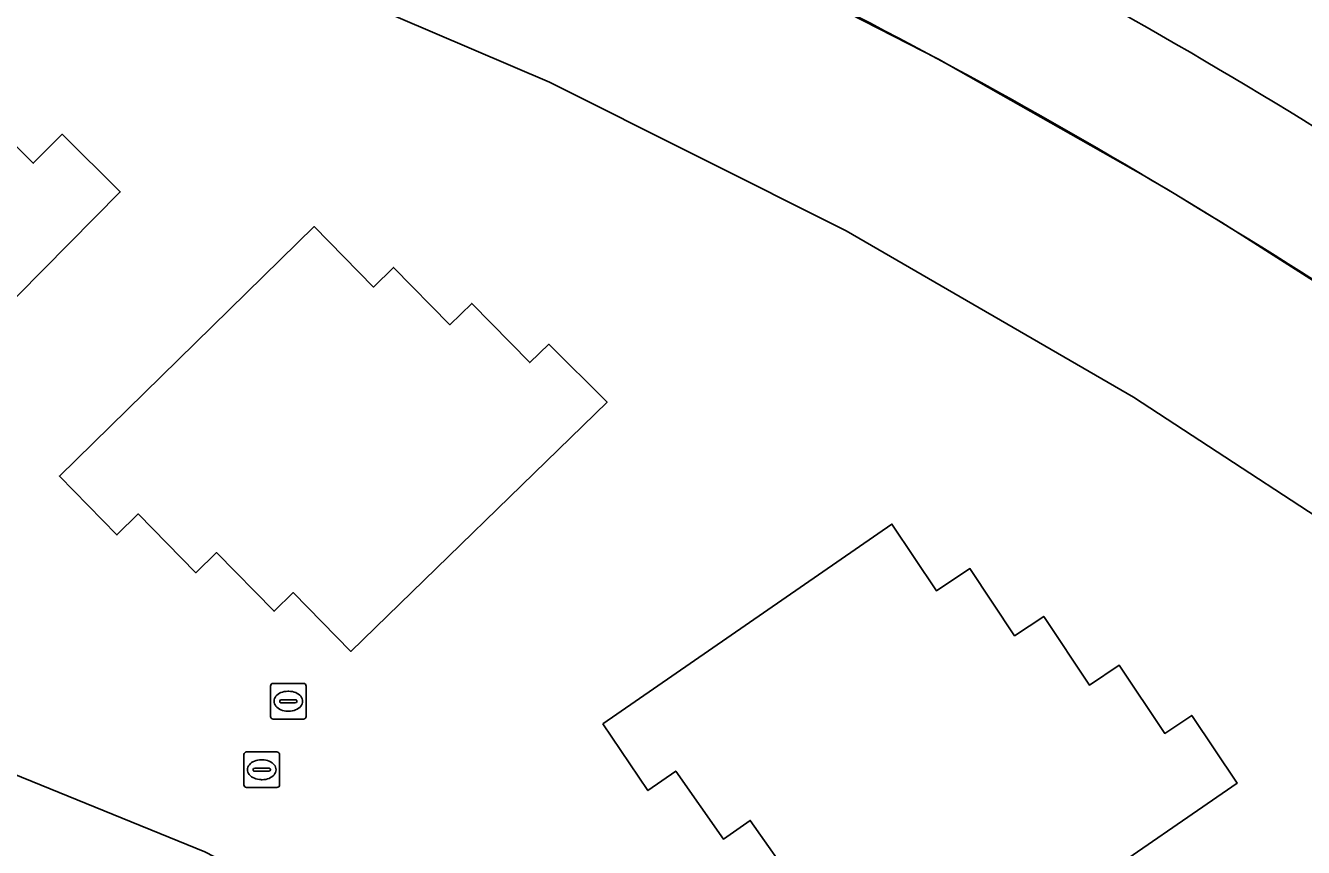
# Model space of a CAD drawing. Extents: x 155018 to 156648, y 383979 to 385733.
# Drawn here: x 156169.35 to 156205.25, y 385037.99 to 385061.08 of the extents above; entities that cross this region are included whole.
import ezdxf

# ---------------------------------------------------------------- set-up
doc = ezdxf.new("R2010")
doc.units = 0
for name, color, linetype in [('IMGEO_Berm_groen', 7, 'Continuous'), ('IMGEO_Hek', 7, 'Continuous'), ('IMGEO_Lijnafwatering', 7, 'Continuous'), ('IMGEO_Pand', 7, 'Continuous'), ('IMGEO_Parkeervlak_gesloten', 7, 'Continuous'), ('IMGEO_Rijbaan_lokaal_gesloten', 7, 'Continuous'), ('IMGEO_Rioolput', 7, 'Continuous')]:
    doc.layers.add(name, color=color, linetype=linetype)

msp = doc.modelspace()

# ---------------------------------------------------------------- linework, layer by layer
at = {"layer": 'IMGEO_Berm_groen'}
for centre, radius, start, end in [((156117.187, 384914.96), 168.335, 58.45605, 68.55565), ((156115.168, 384913.759), 170.418, 48.41158, 58.08858)]:
    msp.add_arc(centre, radius, start, end, dxfattribs=at)
at = {"layer": 'IMGEO_Hek'}
msp.add_arc((156089.834, 384871.994), 222.657, 57.07071, 60.17378, dxfattribs=at)
at = {"layer": 'IMGEO_Lijnafwatering'}
for points in [[(156200.75, 385056.879), (156194.997, 385060.133), (156189.117, 385063.15), (156183.118, 385065.925)], [(156217.17, 385045.784), (156212.676, 385049.123), (156208.065, 385052.299), (156203.344, 385055.308), (156202.483, 385055.837), (156201.618, 385056.361), (156200.75, 385056.879)]]:
    msp.add_lwpolyline(points, dxfattribs=at)
at = {"layer": 'IMGEO_Pand'}
msp.add_lwpolyline([(156192.482, 385027.708), (156187.144, 385031.144), (156183.991, 385032.903), (156174.394, 385037.873), (156164.38, 385041.946), (156160.994, 385043.138), (156150.641, 385046.246), (156147.116, 385046.969), (156140.057, 385048.402), (156136.499, 385048.985), (156125.766, 385050.186), (156111.356, 385049.871), (156097.007, 385048.601), (156093.445, 385048.017)], dxfattribs=at)
at = {"layer": 'IMGEO_Parkeervlak_gesloten'}
msp.add_lwpolyline([(156177.394, 385068.304), (156168.234, 385071.417), (156162.969, 385067.252), (156166.584, 385066.195), (156175.509, 385063.162), (156184.074, 385059.487), (156192.405, 385055.31), (156200.474, 385050.645), (156207.959, 385045.751), (156215.141, 385040.422), (156221.996, 385034.677), (156228.08, 385028.729), (156234.073, 385022.689), (156239.973, 385016.557), (156241.206, 385015.248), (156246.924, 385009.042), (156252.561, 385002.764), (156258.117, 384996.413), (156260.955, 384993.133), (156263.769, 384989.832), (156266.559, 384986.51), (156272.76, 384987.609)], dxfattribs=at)
for points in [[(156155.988, 385053.518), (156157.678, 385051.835), (156158.467, 385052.654), (156160.125, 385051.025), (156160.877, 385051.783), (156162.516, 385050.159), (156163.264, 385050.913), (156164.929, 385049.262), (156168.405, 385052.767), (156172.016, 385056.408), (156170.383, 385058.027), (156169.572, 385057.21), (156167.907, 385058.862), (156167.194, 385058.144), (156165.54, 385059.748), (156164.784, 385058.969), (156163.077, 385060.625)], [(156185.691, 385050.504), (156184.05, 385052.128), (156183.518, 385051.611), (156181.888, 385053.276), (156181.274, 385052.674), (156179.693, 385054.288), (156179.126, 385053.733), (156177.462, 385055.431), (156170.303, 385048.422), (156171.919, 385046.771), (156172.522, 385047.362), (156174.14, 385045.709), (156174.721, 385046.277), (156176.336, 385044.627), (156176.872, 385045.152), (156178.493, 385043.497)], [(156185.572, 385041.461), (156186.837, 385039.591), (156187.619, 385040.139), (156188.958, 385038.226), (156189.712, 385038.754), (156191.028, 385036.875), (156191.814, 385037.425), (156193.133, 385035.543), (156193.91, 385036.071), (156195.203, 385034.172), (156199.201, 385036.918), (156203.389, 385039.794), (156202.116, 385041.702), (156201.355, 385041.195), (156200.077, 385043.111), (156199.241, 385042.554), (156197.955, 385044.482), (156197.139, 385043.938), (156195.882, 385045.824), (156194.945, 385045.199), (156193.693, 385047.076)]]:
    msp.add_lwpolyline(points, close=True, dxfattribs=at)
for centre, radius, start, end in [((156117.959, 384917.219), 162.355, 58.26996, 68.52578), ((156121.571, 384921.811), 156.551, 48.29891, 58.51071)]:
    msp.add_arc(centre, radius, start, end, dxfattribs=at)
at = {"layer": 'IMGEO_Rijbaan_lokaal_gesloten'}
for points in [[(156192.405, 385055.31), (156184.074, 385059.487), (156175.509, 385063.162), (156166.584, 385066.195), (156162.969, 385067.252), (156168.234, 385071.417), (156158.949, 385074.132), (156149.555, 385076.445)], [(156252.561, 385002.764), (156246.924, 385009.042), (156241.206, 385015.248), (156239.973, 385016.557), (156234.073, 385022.689), (156228.08, 385028.729), (156221.996, 385034.677), (156215.141, 385040.422), (156207.959, 385045.751), (156200.474, 385050.645), (156192.405, 385055.31)], [(156147.116, 385046.969), (156150.641, 385046.246), (156160.994, 385043.138), (156164.38, 385041.946), (156174.394, 385037.873), (156183.991, 385032.903), (156187.144, 385031.144), (156192.482, 385027.708), (156196.242, 385025.288), (156197.927, 385023.949), (156198.174, 385024.126), (156198.66, 385023.75), (156201.965, 385021.245), (156205.771, 385018.019), (156209.653, 385014.395), (156213.226, 385010.86), (156216.444, 385007.429), (156222.961, 385000), (156230.359, 384991.566), (156240.395, 385000), (156243.731, 385002.804), (156246.231, 385000)]]:
    msp.add_lwpolyline(points, dxfattribs=at)
for points in [[(156158.467, 385052.654), (156157.678, 385051.835), (156155.988, 385053.518), (156163.077, 385060.625), (156164.784, 385058.969), (156165.54, 385059.748), (156167.194, 385058.144), (156167.907, 385058.862), (156169.572, 385057.21), (156170.383, 385058.027), (156172.016, 385056.408), (156168.405, 385052.767), (156164.929, 385049.262), (156163.264, 385050.913), (156162.516, 385050.159), (156160.877, 385051.783), (156160.125, 385051.025)], [(156177.462, 385055.431), (156179.126, 385053.733), (156179.693, 385054.288), (156181.274, 385052.674), (156181.888, 385053.276), (156183.518, 385051.611), (156184.05, 385052.128), (156185.691, 385050.504), (156178.493, 385043.497), (156176.872, 385045.152), (156176.336, 385044.627), (156174.721, 385046.277), (156174.14, 385045.709), (156172.522, 385047.362), (156171.919, 385046.771), (156170.303, 385048.422)], [(156185.572, 385041.461), (156193.693, 385047.076), (156194.945, 385045.199), (156195.882, 385045.824), (156197.139, 385043.938), (156197.955, 385044.482), (156199.241, 385042.554), (156200.077, 385043.111), (156201.355, 385041.195), (156202.116, 385041.702), (156203.389, 385039.794), (156199.201, 385036.918), (156195.203, 385034.172), (156193.91, 385036.071), (156193.133, 385035.543), (156191.814, 385037.425), (156191.028, 385036.875), (156189.712, 385038.754), (156188.958, 385038.226), (156187.619, 385040.139), (156186.837, 385039.591)]]:
    msp.add_lwpolyline(points, close=True, dxfattribs=at)
for centre, radius, start, end in [((156117.187, 384914.96), 168.335, 58.45605, 68.55565), ((156117.959, 384917.219), 162.355, 58.26996, 68.52578), ((156115.168, 384913.759), 170.418, 48.41158, 58.08858), ((156121.571, 384921.811), 156.551, 48.29891, 58.51071)]:
    msp.add_arc(centre, radius, start, end, dxfattribs=at)
at = {"layer": 'IMGEO_Rioolput'}
for p, q in [((156176.235, 385041.674), (156176.235, 385042.526)), ((156176.31, 385042.6), (156177.162, 385042.6)), ((156176.723, 385042.38), (156176.748, 385042.38)), ((156177.236, 385042.526), (156177.236, 385041.674)), ((156176.494, 385042.094), (156176.494, 385042.106)), ((156176.932, 385042.057), (156176.534, 385042.057)), ((156176.537, 385042.143), (156176.935, 385042.143)), ((156176.978, 385042.106), (156176.978, 385042.094)), ((156177.162, 385041.6), (156176.31, 385041.6)), ((156176.746, 385041.82), (156176.721, 385041.82)), ((156175.489, 385039.75), (156175.489, 385040.602)), ((156175.564, 385040.676), (156176.416, 385040.676)), ((156176.49, 385040.602), (156176.49, 385039.75)), ((156175.748, 385040.17), (156175.748, 385040.182)), ((156176.186, 385040.133), (156175.788, 385040.133)), ((156175.791, 385040.219), (156176.189, 385040.219)), ((156175.977, 385040.456), (156176.002, 385040.456)), ((156176.232, 385040.182), (156176.232, 385040.17)), ((156176, 385039.896), (156175.975, 385039.896)), ((156176.416, 385039.676), (156175.564, 385039.676))]:
    msp.add_line(p, q, dxfattribs=at)
for points in [[(156176.235, 385041.674), (156176.235, 385042.526)], [(156176.31, 385042.6), (156177.162, 385042.6)], [(156177.236, 385042.526), (156177.236, 385041.674)], [(156177.162, 385041.6), (156176.31, 385041.6)], [(156175.489, 385039.75), (156175.489, 385040.602)], [(156175.564, 385040.676), (156176.416, 385040.676)], [(156176.49, 385040.602), (156176.49, 385039.75)], [(156176.416, 385039.676), (156175.564, 385039.676)]]:
    msp.add_lwpolyline(points, dxfattribs=at)
for centre, radius, start, end in [((156176.312, 385042.524), 0.0765, 91.552, 178.448), ((156176.312, 385042.524), 0.0765, 91.552, 178.448), ((156177.16, 385042.524), 0.0765, 1.552, 88.448), ((156177.16, 385042.524), 0.0765, 1.552, 88.448), ((156176.534, 385042.103), 0.0403, 85.8775, 175.7526), ((156176.531, 385042.093), 0.0366, 178.938, 274.7102), ((156176.935, 385042.1), 0.043, 264.8664, 352.4533), ((156176.939, 385042.105), 0.0386, 1.7309, 96.639), ((156176.312, 385041.676), 0.0765, 181.552, 268.448), ((156176.312, 385041.676), 0.0765, 181.552, 268.448), ((156177.16, 385041.676), 0.0765, 271.552, 358.448), ((156177.16, 385041.676), 0.0765, 271.552, 358.448), ((156175.566, 385040.6), 0.0765, 91.552, 178.448), ((156175.566, 385040.6), 0.0765, 91.552, 178.448), ((156176.414, 385040.6), 0.0765, 1.552, 88.448), ((156176.414, 385040.6), 0.0765, 1.552, 88.448), ((156175.788, 385040.179), 0.0403, 85.8775, 175.7526), ((156175.785, 385040.169), 0.0366, 178.938, 274.7102), ((156176.189, 385040.176), 0.043, 264.8664, 352.4533), ((156176.193, 385040.181), 0.0386, 1.7309, 96.639), ((156175.566, 385039.752), 0.0765, 181.552, 268.448), ((156175.566, 385039.752), 0.0765, 181.552, 268.448), ((156176.414, 385039.752), 0.0765, 271.552, 358.448), ((156176.414, 385039.752), 0.0765, 271.552, 358.448)]:
    msp.add_arc(centre, radius, start, end, dxfattribs=at)
for centre, major_axis, ratio, start_param, end_param in [((156176.722, 385042.1), (-0.387, 0.002), 0.722429, 4.712389, 7.853982), ((156176.747, 385042.1), (-0.39, 0.002), 0.717154, 1.570796, 4.712389), ((156175.976, 385040.176), (-0.387, 0.002), 0.722429, 4.712389, 7.853982), ((156176.001, 385040.176), (-0.39, 0.002), 0.717154, 1.570796, 4.712389)]:
    msp.add_ellipse(centre, major_axis=major_axis, ratio=ratio, start_param=start_param, end_param=end_param, dxfattribs=at)

doc.saveas('drawing.dxf')
